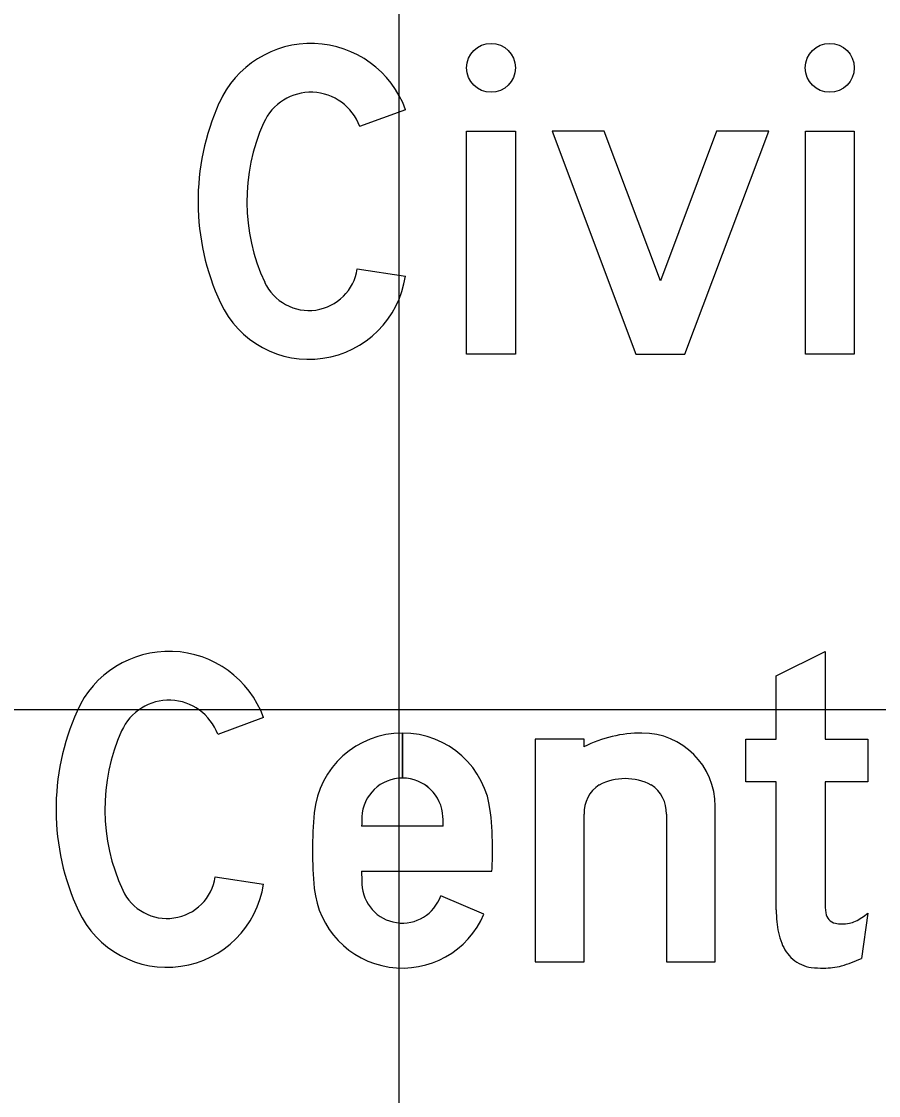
# Model space of a CAD drawing. Extents: x 2193008 to 2198143, y 1236112 to 1237864.
# Drawn here: x 2197124.088 to 2197125.491, y 1237180.474 to 1237182.232 of the extents above; entities that cross this region are included whole.
import ezdxf

# ---------------------------------------------------------------- set-up
doc = ezdxf.new("R2010")
doc.units = 0
for name, color, linetype in [('GSBWFILL', 7, 'Continuous'), ('GSCOLORFILL', 7, 'Continuous'), ('GSOUTLINE', 7, 'Continuous'), ('M-ROADS', 7, 'Continuous')]:
    doc.layers.add(name, color=color, linetype=linetype)

msp = doc.modelspace()

# ---------------------------------------------------------------- linework, layer by layer
at = {"layer": 'GSBWFILL'}
for p, q in [((2197124.717, 1237182.0875), (2197124.6419, 1237182.0602)), ((2197124.638, 1237181.827), (2197124.717, 1237181.8152)), ((2197124.4847, 1237181.0927), (2197124.4096, 1237181.0653)), ((2197124.7119, 1237180.9938), (2197124.7119, 1237181.0675)), ((2197124.712, 1237181.0675), (2197124.712, 1237180.9938)), ((2197125.144, 1237180.9348), (2197125.144, 1237180.6928)), ((2197124.7788, 1237180.9151), (2197124.6451, 1237180.9151)), ((2197124.6449, 1237180.8414), (2197124.8584, 1237180.8414)), ((2197124.4056, 1237180.8321), (2197124.4847, 1237180.8203)), ((2197124.8454, 1237180.7713), (2197124.7747, 1237180.8013)), ((2197125.4737, 1237180.7728), (2197125.4631, 1237180.6987))]:
    msp.add_line(p, q, dxfattribs=at)
for points in [[(2197124.8169, 1237181.6877), (2197124.8169, 1237182.0523), (2197124.8968, 1237182.0523), (2197124.8968, 1237181.6877)], [(2197125.0938, 1237181.6877), (2197125.1744, 1237181.6877), (2197125.3114, 1237182.0523), (2197125.2261, 1237182.0523), (2197125.1341, 1237181.8076), (2197125.0422, 1237182.0523), (2197124.9568, 1237182.0523)], [(2197125.3714, 1237181.6877), (2197125.3714, 1237182.0523), (2197125.4513, 1237182.0523), (2197125.4513, 1237181.6877)]]:
    msp.add_lwpolyline(points, close=True, dxfattribs=at)
for points in [[(2197125.3238, 1237180.778), (2197125.3238, 1237180.9876), (2197125.2739, 1237180.9876), (2197125.2739, 1237181.0575), (2197125.3238, 1237181.0575), (2197125.3238, 1237181.1613), (2197125.4037, 1237181.2011), (2197125.4037, 1237181.0575), (2197125.4737, 1237181.0575), (2197125.4737, 1237180.9876), (2197125.4037, 1237180.9876), (2197125.4037, 1237180.7904)], [(2197125.0091, 1237181.045), (2197125.0091, 1237181.0575), (2197124.9292, 1237181.0575), (2197124.9292, 1237180.6928), (2197125.0091, 1237180.6928), (2197125.0091, 1237180.9348)], [(2197125.144, 1237180.6928), (2197125.2239, 1237180.6928), (2197125.2239, 1237180.9476)]]:
    msp.add_lwpolyline(points, dxfattribs=at)
for centre, major_axis, ratio, start_param, end_param in [((2197124.5622, 1237182.0311), (0, 0.1648), 0.999997, 5.061866, 7.434148), ((2197124.5622, 1237182.0311), (0, 0.0849), 0.999997, 5.061866, 7.434148), ((2197124.772, 1237181.9374), (0, 0.3946), 0.999997, 1.150963, 2.004476), ((2197124.772, 1237181.9374), (0, 0.3147), 0.999997, 1.150963, 2.004476), ((2197124.5589, 1237181.8388), (0, 0.0799), 0.999997, 2.004476, 4.564141), ((2197124.5589, 1237181.8388), (0, 0.1598), 0.999997, 2.004476, 4.564141), ((2197124.3298, 1237181.0363), (0, 0.1648), 0.999993, 5.061866, 7.434148), ((2197124.3298, 1237181.0363), (0, 0.0849), 0.999993, 5.061866, 7.434148), ((2197124.5396, 1237180.9426), (0, 0.3946), 0.999993, 1.150963, 2.004476), ((2197124.5396, 1237180.9426), (0, 0.3147), 0.999993, 1.150963, 2.004476), ((2197124.7119, 1237180.9225), (0, 0.145), 0.999995, 0, 1.470576), ((2197124.7119, 1237180.9225), (0, 0.145), 0.999995, 4.81261, 6.283013), ((2197125.104, 1237180.8559), (0, 0.2116), 0.999993, 0, 0.465114), ((2197125.104, 1237180.9476), (0, 0.1199), 0.999993, 4.712389, 6.283185), ((2197124.7119, 1237180.9274), (0, 0.0664), 0.999995, 0, 1.530173), ((2197124.7119, 1237180.9274), (0, 0.0664), 0.999995, 4.753012, 6.282809), ((2197125.0766, 1237180.9014), (0, 0.0915), 0.999993, 5.798026, 6.768344), ((2197125.0641, 1237180.9365), (0, 0.055), 0.999993, 0.581816, 1.601456), ((2197125.089, 1237180.9365), (0, 0.055), 0.999993, 4.68173, 5.701369), ((2197125.1826, 1237180.8752), (0, 0.618), 0.999995, 1.470576, 1.570796), ((2197125.9977, 1237180.8752), (0, 1.3532), 0.999995, 1.530173, 1.541262), ((2197123.4262, 1237180.8752), (0, 1.3532), 0.999995, 4.741924, 4.753012), ((2197124.2413, 1237180.8752), (0, 0.618), 0.999995, 4.712389, 4.81261), ((2197125.1826, 1237180.8752), (0, 0.618), 0.999995, 1.570796, 1.671017), ((2197124.2413, 1237180.8752), (0, 0.618), 0.999995, 4.657806, 4.712389), ((2197125.9977, 1237180.8752), (0, 1.3532), 0.999995, 1.595715, 1.61142), ((2197124.3266, 1237180.8439), (0, 0.1598), 0.999993, 2.004476, 4.564141), ((2197124.3266, 1237180.8439), (0, 0.0799), 0.999993, 2.004476, 4.564141), ((2197124.7119, 1237180.8229), (0, 0.0664), 0.999995, 1.61142, 4.380076), ((2197124.7119, 1237180.8278), (0, 0.145), 0.999995, 1.671017, 4.311605), ((2197125.5413, 1237180.7904), (0, 0.1375), 0.999995, 1.570796, 1.695783), ((2197125.5363, 1237180.778), (0, 0.2125), 0.999995, 1.570796, 1.662322), ((2197125.4246, 1237180.7757), (0, 0.02), 0.999995, 1.695783, 2.93591), ((2197125.4063, 1237180.8543), (0, 0.1058), 0.999995, 3.602705, 3.831871), ((2197125.4506, 1237180.769), (0, 0.1263), 0.999995, 1.653079, 1.937165), ((2197125.4306, 1237180.8045), (0, 0.0493), 0.999995, 2.93591, 3.141593), ((2197125.4306, 1237180.8265), (0, 0.0713), 0.999995, 3.141593, 3.322139), ((2197125.4367, 1237180.7931), (0, 0.0375), 0.999995, 3.322139, 3.602705), ((2197125.3963, 1237180.7481), (0, 0.0681), 0.999995, 1.936133, 2.408497), ((2197125.3897, 1237180.7433), (0, 0.0601), 0.999995, 2.436385, 2.996739), ((2197125.3719, 1237180.8915), (0, 0.2132), 0.999995, 3.420942, 3.583276), ((2197125.4015, 1237180.9134), (0, 0.2306), 0.999995, 3.052778, 3.141593), ((2197125.4015, 1237180.818), (0, 0.1352), 0.999995, 3.141593, 3.24959), ((2197125.4066, 1237180.7705), (0, 0.0874), 0.999995, 3.24959, 3.420941)]:
    msp.add_ellipse(centre, major_axis=major_axis, ratio=ratio, start_param=start_param, end_param=end_param, dxfattribs=at)
for centre, ratio in [((2197124.8569, 1237182.156), 0.999982), ((2197125.4113, 1237182.156), 0.999969)]:
    msp.add_ellipse(centre, major_axis=(0, 0.04), ratio=ratio, dxfattribs=at)
at = {"layer": 'GSCOLORFILL'}
for p, q in [((2197124.717, 1237182.0875), (2197124.6419, 1237182.0602)), ((2197124.638, 1237181.827), (2197124.717, 1237181.8152)), ((2197124.4847, 1237181.0927), (2197124.4096, 1237181.0653)), ((2197124.7119, 1237180.9938), (2197124.7119, 1237181.0675)), ((2197124.712, 1237181.0675), (2197124.712, 1237180.9938)), ((2197125.144, 1237180.9348), (2197125.144, 1237180.6928)), ((2197124.7788, 1237180.9151), (2197124.6451, 1237180.9151)), ((2197124.6449, 1237180.8414), (2197124.8584, 1237180.8414)), ((2197124.4056, 1237180.8321), (2197124.4847, 1237180.8203)), ((2197124.8454, 1237180.7713), (2197124.7747, 1237180.8013)), ((2197125.4737, 1237180.7728), (2197125.4631, 1237180.6987))]:
    msp.add_line(p, q, dxfattribs=at)
for points in [[(2197124.8169, 1237181.6877), (2197124.8169, 1237182.0523), (2197124.8968, 1237182.0523), (2197124.8968, 1237181.6877)], [(2197125.0938, 1237181.6877), (2197125.1744, 1237181.6877), (2197125.3114, 1237182.0523), (2197125.2261, 1237182.0523), (2197125.1341, 1237181.8076), (2197125.0422, 1237182.0523), (2197124.9568, 1237182.0523)], [(2197125.3714, 1237181.6877), (2197125.3714, 1237182.0523), (2197125.4513, 1237182.0523), (2197125.4513, 1237181.6877)]]:
    msp.add_lwpolyline(points, close=True, dxfattribs=at)
for points in [[(2197125.3238, 1237180.778), (2197125.3238, 1237180.9876), (2197125.2739, 1237180.9876), (2197125.2739, 1237181.0575), (2197125.3238, 1237181.0575), (2197125.3238, 1237181.1613), (2197125.4037, 1237181.2011), (2197125.4037, 1237181.0575), (2197125.4737, 1237181.0575), (2197125.4737, 1237180.9876), (2197125.4037, 1237180.9876), (2197125.4037, 1237180.7904)], [(2197125.0091, 1237181.045), (2197125.0091, 1237181.0575), (2197124.9292, 1237181.0575), (2197124.9292, 1237180.6928), (2197125.0091, 1237180.6928), (2197125.0091, 1237180.9348)], [(2197125.144, 1237180.6928), (2197125.2239, 1237180.6928), (2197125.2239, 1237180.9476)]]:
    msp.add_lwpolyline(points, dxfattribs=at)
for centre, major_axis, ratio, start_param, end_param in [((2197124.5622, 1237182.0311), (0, 0.1648), 0.999997, 5.061866, 7.434148), ((2197124.5622, 1237182.0311), (0, 0.0849), 0.999997, 5.061866, 7.434148), ((2197124.772, 1237181.9374), (0, 0.3946), 0.999997, 1.150963, 2.004476), ((2197124.772, 1237181.9374), (0, 0.3147), 0.999997, 1.150963, 2.004476), ((2197124.5589, 1237181.8388), (0, 0.0799), 0.999997, 2.004476, 4.564141), ((2197124.5589, 1237181.8388), (0, 0.1598), 0.999997, 2.004476, 4.564141), ((2197124.3298, 1237181.0363), (0, 0.1648), 0.999993, 5.061866, 7.434148), ((2197124.3298, 1237181.0363), (0, 0.0849), 0.999993, 5.061866, 7.434148), ((2197124.5396, 1237180.9426), (0, 0.3946), 0.999993, 1.150963, 2.004476), ((2197124.5396, 1237180.9426), (0, 0.3147), 0.999993, 1.150963, 2.004476), ((2197124.7119, 1237180.9225), (0, 0.145), 0.999995, 0, 1.470576), ((2197124.7119, 1237180.9225), (0, 0.145), 0.999995, 4.81261, 6.283013), ((2197125.104, 1237180.8559), (0, 0.2116), 0.999993, 0, 0.465114), ((2197125.104, 1237180.9476), (0, 0.1199), 0.999993, 4.712389, 6.283185), ((2197124.7119, 1237180.9274), (0, 0.0664), 0.999995, 0, 1.530173), ((2197124.7119, 1237180.9274), (0, 0.0664), 0.999995, 4.753012, 6.282809), ((2197125.0766, 1237180.9014), (0, 0.0915), 0.999993, 5.798026, 6.768344), ((2197125.0641, 1237180.9365), (0, 0.055), 0.999993, 0.581816, 1.601456), ((2197125.089, 1237180.9365), (0, 0.055), 0.999993, 4.68173, 5.701369), ((2197125.1826, 1237180.8752), (0, 0.618), 0.999995, 1.470576, 1.570796), ((2197125.9977, 1237180.8752), (0, 1.3532), 0.999995, 1.530173, 1.541262), ((2197123.4262, 1237180.8752), (0, 1.3532), 0.999995, 4.741924, 4.753012), ((2197124.2413, 1237180.8752), (0, 0.618), 0.999995, 4.712389, 4.81261), ((2197125.1826, 1237180.8752), (0, 0.618), 0.999995, 1.570796, 1.671017), ((2197124.2413, 1237180.8752), (0, 0.618), 0.999995, 4.657806, 4.712389), ((2197125.9977, 1237180.8752), (0, 1.3532), 0.999995, 1.595715, 1.61142), ((2197124.3266, 1237180.8439), (0, 0.1598), 0.999993, 2.004476, 4.564141), ((2197124.3266, 1237180.8439), (0, 0.0799), 0.999993, 2.004476, 4.564141), ((2197124.7119, 1237180.8229), (0, 0.0664), 0.999995, 1.61142, 4.380076), ((2197124.7119, 1237180.8278), (0, 0.145), 0.999995, 1.671017, 4.311605), ((2197125.5413, 1237180.7904), (0, 0.1375), 0.999995, 1.570796, 1.695783), ((2197125.5363, 1237180.778), (0, 0.2125), 0.999995, 1.570796, 1.662322), ((2197125.4246, 1237180.7757), (0, 0.02), 0.999995, 1.695783, 2.93591), ((2197125.4063, 1237180.8543), (0, 0.1058), 0.999995, 3.602705, 3.831871), ((2197125.4506, 1237180.769), (0, 0.1263), 0.999995, 1.653079, 1.937165), ((2197125.4306, 1237180.8045), (0, 0.0493), 0.999995, 2.93591, 3.141593), ((2197125.4306, 1237180.8265), (0, 0.0713), 0.999995, 3.141593, 3.322139), ((2197125.4367, 1237180.7931), (0, 0.0375), 0.999995, 3.322139, 3.602705), ((2197125.3963, 1237180.7481), (0, 0.0681), 0.999995, 1.936133, 2.408497), ((2197125.3897, 1237180.7433), (0, 0.0601), 0.999995, 2.436385, 2.996739), ((2197125.3719, 1237180.8915), (0, 0.2132), 0.999995, 3.420942, 3.583276), ((2197125.4015, 1237180.9134), (0, 0.2306), 0.999995, 3.052778, 3.141593), ((2197125.4015, 1237180.818), (0, 0.1352), 0.999995, 3.141593, 3.24959), ((2197125.4066, 1237180.7705), (0, 0.0874), 0.999995, 3.24959, 3.420941)]:
    msp.add_ellipse(centre, major_axis=major_axis, ratio=ratio, start_param=start_param, end_param=end_param, dxfattribs=at)
for centre, ratio in [((2197124.8569, 1237182.156), 0.999982), ((2197125.4113, 1237182.156), 0.999969)]:
    msp.add_ellipse(centre, major_axis=(0, 0.04), ratio=ratio, dxfattribs=at)
at = {"layer": 'GSOUTLINE'}
for p, q in [((2197124.717, 1237182.0875), (2197124.6419, 1237182.0602)), ((2197124.638, 1237181.827), (2197124.717, 1237181.8152)), ((2197124.4847, 1237181.0927), (2197124.4096, 1237181.0653)), ((2197125.144, 1237180.9348), (2197125.144, 1237180.6928)), ((2197124.7788, 1237180.9151), (2197124.6451, 1237180.9151)), ((2197124.6449, 1237180.8414), (2197124.8584, 1237180.8414)), ((2197124.4056, 1237180.8321), (2197124.4847, 1237180.8203)), ((2197124.8454, 1237180.7713), (2197124.7747, 1237180.8013)), ((2197124.7747, 1237180.8013), (2197124.7747, 1237180.8013)), ((2197125.4737, 1237180.7728), (2197125.4631, 1237180.6987))]:
    msp.add_line(p, q, dxfattribs=at)
for points in [[(2197124.8169, 1237181.6877), (2197124.8169, 1237182.0523), (2197124.8968, 1237182.0523), (2197124.8968, 1237181.6877)], [(2197125.0938, 1237181.6877), (2197125.1744, 1237181.6877), (2197125.3114, 1237182.0523), (2197125.2261, 1237182.0523), (2197125.1341, 1237181.8076), (2197125.0422, 1237182.0523), (2197124.9568, 1237182.0523)], [(2197125.3714, 1237181.6877), (2197125.3714, 1237182.0523), (2197125.4513, 1237182.0523), (2197125.4513, 1237181.6877)]]:
    msp.add_lwpolyline(points, close=True, dxfattribs=at)
for points in [[(2197125.3238, 1237180.778), (2197125.3238, 1237180.9876), (2197125.2739, 1237180.9876), (2197125.2739, 1237181.0575), (2197125.3238, 1237181.0575), (2197125.3238, 1237181.1613), (2197125.4037, 1237181.2011), (2197125.4037, 1237181.0575), (2197125.4737, 1237181.0575), (2197125.4737, 1237180.9876), (2197125.4037, 1237180.9876), (2197125.4037, 1237180.7904)], [(2197125.0091, 1237181.045), (2197125.0091, 1237181.0575), (2197124.9292, 1237181.0575), (2197124.9292, 1237180.6928), (2197125.0091, 1237180.6928), (2197125.0091, 1237180.9348)], [(2197125.144, 1237180.6928), (2197125.2239, 1237180.6928), (2197125.2239, 1237180.9476)]]:
    msp.add_lwpolyline(points, dxfattribs=at)
for centre, major_axis, ratio, start_param, end_param in [((2197124.5622, 1237182.0311), (0, 0.1648), 0.999997, 5.061866, 7.434148), ((2197124.5622, 1237182.0311), (0, 0.0849), 0.999997, 5.061866, 7.434148), ((2197124.772, 1237181.9374), (0, 0.3946), 0.999997, 1.150963, 2.004476), ((2197124.772, 1237181.9374), (0, 0.3147), 0.999997, 1.150963, 2.004476), ((2197124.5589, 1237181.8388), (0, 0.0799), 0.999997, 2.004476, 4.564141), ((2197124.5589, 1237181.8388), (0, 0.1598), 0.999997, 2.004476, 4.564141), ((2197124.3298, 1237181.0363), (0, 0.1648), 0.999993, 5.061866, 7.434148), ((2197124.3298, 1237181.0363), (0, 0.0849), 0.999993, 5.061866, 7.434148), ((2197124.5396, 1237180.9426), (0, 0.3946), 0.999993, 1.150963, 2.004476), ((2197124.5396, 1237180.9426), (0, 0.3147), 0.999993, 1.150963, 2.004476), ((2197124.7119, 1237180.9225), (0, 0.145), 0.999995, 4.81261, 7.753761), ((2197125.104, 1237180.8559), (0, 0.2116), 0.999993, 0, 0.465114), ((2197125.104, 1237180.9476), (0, 0.1199), 0.999993, 4.712389, 6.283185), ((2197124.7119, 1237180.9274), (0, 0.0664), 0.999995, 4.753012, 7.813358), ((2197125.0766, 1237180.9014), (0, 0.0915), 0.999993, 5.798026, 6.768344), ((2197125.0641, 1237180.9365), (0, 0.055), 0.999993, 0.581816, 1.601456), ((2197125.089, 1237180.9365), (0, 0.055), 0.999993, 4.68173, 5.701369), ((2197125.1826, 1237180.8752), (0, 0.618), 0.999995, 1.470576, 1.570796), ((2197125.9977, 1237180.8752), (0, 1.3532), 0.999995, 1.530173, 1.541262), ((2197123.4262, 1237180.8752), (0, 1.3532), 0.999995, 4.741924, 4.753012), ((2197124.2413, 1237180.8752), (0, 0.618), 0.999995, 4.712389, 4.81261), ((2197125.1826, 1237180.8752), (0, 0.618), 0.999995, 1.570796, 1.671017), ((2197124.2413, 1237180.8752), (0, 0.618), 0.999995, 4.657806, 4.712389), ((2197125.9977, 1237180.8752), (0, 1.3532), 0.999995, 1.595715, 1.61142), ((2197124.3266, 1237180.8439), (0, 0.1598), 0.999993, 2.004476, 4.564141), ((2197124.3266, 1237180.8439), (0, 0.0799), 0.999993, 2.004476, 4.564141), ((2197124.7119, 1237180.8229), (0, 0.0664), 0.999995, 1.61142, 4.380076), ((2197124.7119, 1237180.8278), (0, 0.145), 0.999995, 1.671017, 4.311605), ((2197125.5413, 1237180.7904), (0, 0.1375), 0.999995, 1.570796, 1.695783), ((2197125.5363, 1237180.778), (0, 0.2125), 0.999995, 1.570796, 1.662322), ((2197125.4246, 1237180.7757), (0, 0.02), 0.999995, 1.695783, 2.93591), ((2197125.4063, 1237180.8543), (0, 0.1058), 0.999995, 3.602705, 3.831871), ((2197125.4506, 1237180.769), (0, 0.1263), 0.999995, 1.653079, 1.937165), ((2197125.4306, 1237180.8045), (0, 0.0493), 0.999995, 2.93591, 3.141593), ((2197125.4306, 1237180.8265), (0, 0.0713), 0.999995, 3.141593, 3.322139), ((2197125.4367, 1237180.7931), (0, 0.0375), 0.999995, 3.322139, 3.602705), ((2197125.3963, 1237180.7481), (0, 0.0681), 0.999995, 1.936133, 2.408497), ((2197125.3897, 1237180.7433), (0, 0.0601), 0.999995, 2.436385, 2.996739), ((2197125.3719, 1237180.8915), (0, 0.2132), 0.999995, 3.420942, 3.583276), ((2197125.4015, 1237180.9134), (0, 0.2306), 0.999995, 3.052778, 3.141593), ((2197125.4015, 1237180.818), (0, 0.1352), 0.999995, 3.141593, 3.24959), ((2197125.4066, 1237180.7705), (0, 0.0874), 0.999995, 3.24959, 3.420941)]:
    msp.add_ellipse(centre, major_axis=major_axis, ratio=ratio, start_param=start_param, end_param=end_param, dxfattribs=at)
for centre, ratio in [((2197124.8569, 1237182.156), 0.999982), ((2197125.4113, 1237182.156), 0.999969)]:
    msp.add_ellipse(centre, major_axis=(0, 0.04), ratio=ratio, dxfattribs=at)
at = {"layer": 'M-ROADS'}
for p, q in [((2197124.7065, 1237163.1062), (2197124.7065, 1237223.1062)), ((2197094.7065, 1237181.1062), (2197224.7065, 1237181.1062))]:
    msp.add_line(p, q, dxfattribs=at)

doc.saveas('drawing.dxf')
